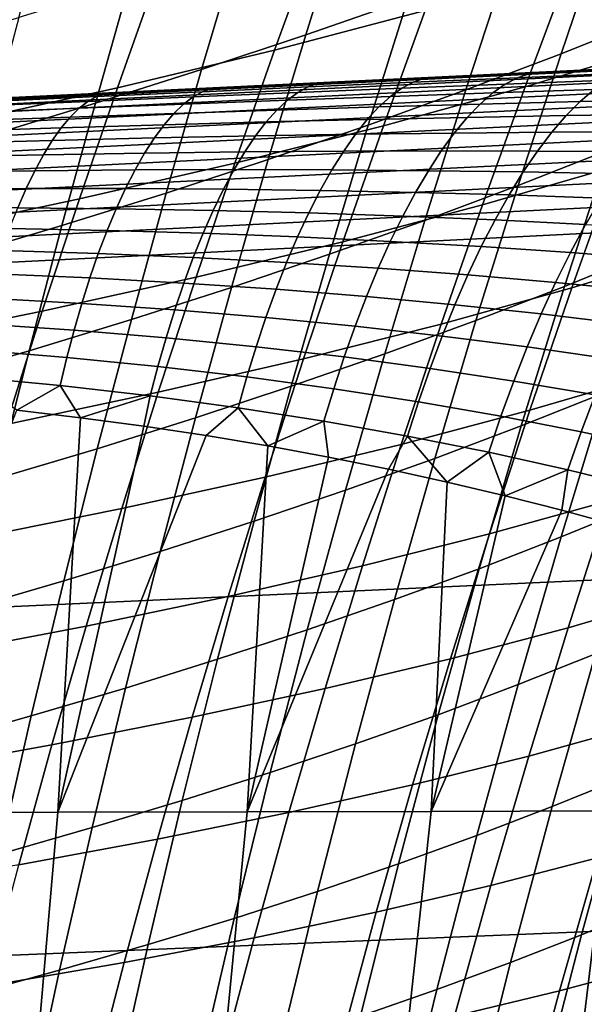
# Model space of a CAD drawing. Header units: metres. Extents: x -248 to 28, y -28 to 28.
# Tile 350 of 507: x -29.68 to -28, y 7.9 to 10.84. Entities that reach past the tile are written whole.
import ezdxf

# ---------------------------------------------------------------- set-up
doc = ezdxf.new("R2010")
doc.units = ezdxf.units.M
doc.layers.add('solid_10_061_053_XXX', color=7, linetype='CONTINUOUS')

msp = doc.modelspace()

# ---------------------------------------------------------------- linework, layer by layer
at = {"layer": 'solid_10_061_053_XXX'}
for points in [[(-28.523777, 10.897875, 110.127968), (-28.404135, 11.266068, 109.93866), (-28.714727, 11.155763, 109.706322), (-28.827976, 10.791374, 109.893379)], [(-27.788971, 10.845963, 111.062943), (-27.651617, 11.235124, 110.874535), (-27.935402, 11.119711, 110.61869), (-28.06613, 10.7349, 110.80497)], [(-28.343931, 11.203891, 48.05397), (-28.471901, 10.863463, 47.722271), (-28.920752, 10.746027, 48.849567), (-28.798687, 11.08062, 49.176346)], [(-29.652916, 11.170071, 51.716244), (-29.766956, 10.848981, 51.38839), (-30.279821, 10.740339, 52.476646), (-30.170851, 11.056383, 52.799171)], [(-29.683578, 10.842831, 109.053741), (-29.587698, 11.18893, 108.866554), (-29.928406, 11.0873, 108.666534), (-30.018278, 10.744375, 108.85141)], [(-28.827976, 10.791374, 109.893379), (-28.714727, 11.155763, 109.706322), (-29.031622, 11.048483, 109.481316), (-29.138605, 10.687766, 109.66613)], [(-28.06613, 10.7349, 110.80497), (-27.935402, 11.119711, 110.61869), (-28.226191, 11.007307, 110.369774), (-28.35042, 10.626703, 110.553932)], [(-27.635565, 11.11314, 45.438648), (-27.772442, 10.757287, 45.110031), (-28.173939, 10.636349, 46.260864), (-28.0434, 10.985789, 46.585056)], [(-28.798687, 11.08062, 49.176346), (-28.920752, 10.746027, 48.849567), (-29.389637, 10.633344, 49.966213), (-29.273132, 10.962363, 50.288059)], [(-29.138605, 10.687766, 109.66613), (-29.031622, 11.048483, 109.481316), (-29.354631, 10.944186, 109.263748), (-29.455479, 10.587009, 109.44635)], [(-28.35042, 10.626703, 110.553932), (-28.226191, 11.007307, 110.369774), (-28.523777, 10.897875, 110.127968), (-28.641632, 10.521337, 110.310005)], [(-29.273132, 10.962363, 50.288059), (-29.389637, 10.633344, 49.966213), (-29.878237, 10.525281, 51.07148), (-29.766956, 10.848981, 51.38839)], [(-28.0434, 10.985789, 46.585056), (-28.173939, 10.636349, 46.260864), (-28.596437, 10.520156, 47.402546), (-28.471901, 10.863463, 47.722271)], [(-29.455479, 10.587009, 109.44635), (-29.354631, 10.944186, 109.263748), (-29.683578, 10.842831, 109.053741), (-29.778412, 10.489064, 109.234131)], [(-28.641632, 10.521337, 110.310005), (-28.523777, 10.897875, 110.127968), (-28.827976, 10.791374, 109.893379), (-28.939585, 10.418764, 110.073303)], [(-28.471901, 10.863463, 47.722271), (-28.596437, 10.520156, 47.402546), (-29.039616, 10.408581, 48.53434), (-28.920752, 10.746027, 48.849567)], [(-27.92382, 10.447872, 111.243713), (-27.788971, 10.845963, 111.062943), (-28.06613, 10.7349, 110.80497), (-28.194525, 10.341287, 110.983757)], [(-25.013748, 10.825345, 162.941177), (-25.005957, 10.830213, 162.853729), (-25.978386, 10.783346, 163.12146), (-32.390041, 10.469682, 164.966141)], [(-32.390041, 10.469682, 164.966141), (-32.367714, 10.45688, 165.045456), (-24.991705, 10.813003, 163.01915), (-25.013748, 10.825345, 162.941177)], [(-32.367714, 10.45688, 165.045456), (-32.34549, 10.435017, 165.122803), (-24.969755, 10.791903, 163.09523), (-24.991705, 10.813003, 163.01915)], [(-32.34549, 10.435017, 165.122803), (-32.323647, 10.404365, 165.19722), (-24.948162, 10.7623, 163.168549), (-24.969755, 10.791903, 163.09523)], [(-28.939585, 10.418764, 110.073303), (-28.827976, 10.791374, 109.893379), (-29.138605, 10.687766, 109.66613), (-29.244087, 10.318945, 109.843948)], [(-32.390041, 10.469682, 164.966141), (-25.978386, 10.783346, 163.12146), (-32.352154, 10.476161, 164.86937)], [(-31.668543, 10.509192, 161.354492), (-32.124268, 10.487227, 161.47319), (-32.352154, 10.476161, 164.86937), (-25.978386, 10.783346, 163.12146)], [(-32.323647, 10.404365, 165.19722), (-32.302448, 10.365302, 165.267792), (-24.927181, 10.724545, 163.23819), (-24.948162, 10.7623, 163.168549)], [(-31.391169, 10.522559, 161.280121), (-31.668543, 10.509192, 161.354492), (-25.978386, 10.783346, 163.12146)], [(-31.10955, 10.536132, 161.203186), (-31.391169, 10.522559, 161.280121), (-25.978386, 10.783346, 163.12146)], [(-30.823685, 10.54991, 161.123672), (-31.10955, 10.536132, 161.203186), (-25.978386, 10.783346, 163.12146)], [(-30.533573, 10.563891, 161.041626), (-30.823685, 10.54991, 161.123672), (-25.978386, 10.783346, 163.12146)], [(-30.238285, 10.578123, 160.956772), (-30.533573, 10.563891, 161.041626), (-25.978386, 10.783346, 163.12146)], [(-29.93215, 10.592877, 160.867828), (-30.238285, 10.578123, 160.956772), (-25.978386, 10.783346, 163.12146)], [(-29.620775, 10.607884, 160.776077), (-29.93215, 10.592877, 160.867828), (-25.978386, 10.783346, 163.12146)], [(-29.31221, 10.622756, 160.683426), (-29.620775, 10.607884, 160.776077), (-25.978386, 10.783346, 163.12146)], [(-29.014503, 10.637104, 160.591766), (-29.31221, 10.622756, 160.683426), (-25.978386, 10.783346, 163.12146)], [(-28.730865, 10.650774, 160.501816), (-29.014503, 10.637104, 160.591766), (-25.978386, 10.783346, 163.12146)], [(-28.455475, 10.664047, 160.41217), (-28.730865, 10.650774, 160.501816), (-25.978386, 10.783346, 163.12146)], [(-28.188171, 10.67693, 160.322906), (-28.455475, 10.664047, 160.41217), (-25.978386, 10.783346, 163.12146)], [(-27.772442, 10.757287, 45.110031), (-27.905338, 10.398357, 44.793987), (-28.30077, 10.283851, 45.948822), (-28.173939, 10.636349, 46.260864)], [(-28.161636, 10.675237, 160.214584), (-28.188171, 10.67693, 160.322906), (-25.978386, 10.783346, 163.12146), (-27.929005, 10.689422, 160.234116)], [(-28.920752, 10.746027, 48.849567), (-29.039616, 10.408581, 48.53434), (-29.503153, 10.301495, 49.655514), (-29.389637, 10.633344, 49.966213)], [(-28.194525, 10.341287, 110.983757), (-28.06613, 10.7349, 110.80497), (-28.35042, 10.626703, 110.553932), (-28.472479, 10.237423, 110.730736)], [(-32.302448, 10.365302, 165.267792), (-32.282166, 10.318312, 165.333633), (-24.907064, 10.67909, 163.303345), (-24.927181, 10.724545, 163.23819)], [(-32.282166, 10.318312, 165.333633), (-32.263039, 10.263975, 165.393936), (-24.888052, 10.626477, 163.363235), (-24.907064, 10.67909, 163.303345)], [(-29.244087, 10.318945, 109.843948), (-29.138605, 10.687766, 109.66613), (-29.455479, 10.587009, 109.44635), (-29.554958, 10.221843, 109.62207)], [(-28.475739, 10.660582, 160.330734), (-28.161636, 10.675237, 160.214584), (-28.196295, 10.663395, 160.11705), (-28.507536, 10.649742, 160.237717)], [(-28.161636, 10.675237, 160.214584), (-28.475739, 10.660582, 160.330734), (-28.455475, 10.664047, 160.41217), (-28.188171, 10.67693, 160.322906)], [(-28.196295, 10.663395, 160.11705), (-27.887108, 10.676775, 159.991852), (-27.926857, 10.656206, 159.891525), (-28.232645, 10.644295, 160.021301)], [(-28.161636, 10.675237, 160.214584), (-27.849258, 10.689725, 160.094177), (-27.887108, 10.676775, 159.991852), (-28.196295, 10.663395, 160.11705)], [(-28.161636, 10.675237, 160.214584), (-27.929005, 10.689422, 160.234116), (-27.849258, 10.689725, 160.094177)], [(-29.108473, 10.630822, 160.551147), (-28.791401, 10.645771, 160.442841), (-28.820658, 10.635828, 160.354065), (-29.135496, 10.621671, 160.466293)], [(-29.108473, 10.630822, 160.551147), (-29.014503, 10.637104, 160.591766), (-28.791401, 10.645771, 160.442841)], [(-28.791401, 10.645771, 160.442841), (-29.014503, 10.637104, 160.591766), (-28.730865, 10.650774, 160.501816)], [(-28.820658, 10.635828, 160.354065), (-28.507536, 10.649742, 160.237717), (-28.540823, 10.631985, 160.146317), (-28.851202, 10.619286, 160.266739)], [(-28.791401, 10.645771, 160.442841), (-28.475739, 10.660582, 160.330734), (-28.507536, 10.649742, 160.237717), (-28.820658, 10.635828, 160.354065)], [(-28.475739, 10.660582, 160.330734), (-28.791401, 10.645771, 160.442841), (-28.730865, 10.650774, 160.501816), (-28.455475, 10.664047, 160.41217)], [(-28.540823, 10.631985, 160.146317), (-28.232645, 10.644295, 160.021301), (-28.269867, 10.618065, 159.927597), (-28.574846, 10.607429, 160.056778)], [(-28.507536, 10.649742, 160.237717), (-28.196295, 10.663395, 160.11705), (-28.232645, 10.644295, 160.021301), (-28.540823, 10.631985, 160.146317)], [(-28.232645, 10.644295, 160.021301), (-27.926857, 10.656206, 159.891525), (-27.967615, 10.628155, 159.793442), (-28.269867, 10.618065, 159.927597)], [(-32.263039, 10.263975, 165.393936), (-32.245316, 10.202965, 165.447968), (-24.870371, 10.567336, 163.417145), (-24.888052, 10.626477, 163.363235)], [(-29.389637, 10.633344, 49.966213), (-29.503153, 10.301495, 49.655514), (-29.986727, 10.198767, 50.76532), (-29.878237, 10.525281, 51.07148)], [(-29.746271, 10.60056, 160.757431), (-29.426809, 10.615746, 160.65593), (-29.451887, 10.607283, 160.574631), (-29.769682, 10.592677, 160.679291)], [(-29.746271, 10.60056, 160.757431), (-29.620775, 10.607884, 160.776077), (-29.426809, 10.615746, 160.65593)], [(-29.426809, 10.615746, 160.65593), (-29.620775, 10.607884, 160.776077), (-29.31221, 10.622756, 160.683426)], [(-29.451887, 10.607283, 160.574631), (-29.135496, 10.621671, 160.466293), (-29.163609, 10.606212, 160.382721), (-29.477861, 10.592773, 160.494476)], [(-29.426809, 10.615746, 160.65593), (-29.108473, 10.630822, 160.551147), (-29.135496, 10.621671, 160.466293), (-29.451887, 10.607283, 160.574631)], [(-29.426809, 10.615746, 160.65593), (-29.31221, 10.622756, 160.683426), (-29.108473, 10.630822, 160.551147)], [(-29.108473, 10.630822, 160.551147), (-29.31221, 10.622756, 160.683426), (-29.014503, 10.637104, 160.591766)], [(-29.163609, 10.606212, 160.382721), (-28.851202, 10.619286, 160.266739), (-28.882355, 10.596251, 160.181107), (-29.1922, 10.584544, 160.300705)], [(-29.135496, 10.621671, 160.466293), (-28.820658, 10.635828, 160.354065), (-28.851202, 10.619286, 160.266739), (-29.163609, 10.606212, 160.382721)], [(-28.851202, 10.619286, 160.266739), (-28.540823, 10.631985, 160.146317), (-28.574846, 10.607429, 160.056778), (-28.882355, 10.596251, 160.181107)], [(-28.472479, 10.237423, 110.730736), (-28.35042, 10.626703, 110.553932), (-28.641632, 10.521337, 110.310005), (-28.757479, 10.136246, 110.484825)], [(-28.173939, 10.636349, 46.260864), (-28.30077, 10.283851, 45.948822), (-28.717516, 10.173808, 47.094555), (-28.596437, 10.520156, 47.402546)], [(-28.574846, 10.607429, 160.056778), (-28.269867, 10.618065, 159.927597), (-28.30777, 10.58484, 159.836426), (-28.609434, 10.5762, 159.969559)], [(-28.269867, 10.618065, 159.927597), (-27.967615, 10.628155, 159.793442), (-28.009172, 10.592767, 159.698105), (-28.30777, 10.58484, 159.836426)], [(-27.967615, 10.628155, 159.793442), (-27.668291, 10.63769, 159.65419), (-27.713848, 10.599975, 159.55452), (-28.009172, 10.592767, 159.698105)], [(-29.746271, 10.60056, 160.757431), (-29.93215, 10.592877, 160.867828), (-29.620775, 10.607884, 160.776077)], [(-29.554958, 10.221843, 109.62207), (-29.455479, 10.587009, 109.44635), (-29.778412, 10.489064, 109.234131), (-29.872013, 10.127418, 109.407768)], [(-29.793798, 10.578985, 160.602173), (-29.477861, 10.592773, 160.494476), (-29.50419, 10.572315, 160.415741), (-29.818148, 10.559572, 160.526367)], [(-29.769682, 10.592677, 160.679291), (-29.451887, 10.607283, 160.574631), (-29.477861, 10.592773, 160.494476), (-29.793798, 10.578985, 160.602173)], [(-29.50419, 10.572315, 160.415741), (-29.1922, 10.584544, 160.300705), (-29.221125, 10.556781, 160.220657), (-29.530739, 10.546011, 160.338837)], [(-29.477861, 10.592773, 160.494476), (-29.163609, 10.606212, 160.382721), (-29.1922, 10.584544, 160.300705), (-29.50419, 10.572315, 160.415741)], [(-29.1922, 10.584544, 160.300705), (-28.882355, 10.596251, 160.181107), (-28.913954, 10.566844, 160.09761), (-29.221125, 10.556781, 160.220657)], [(-28.882355, 10.596251, 160.181107), (-28.574846, 10.607429, 160.056778), (-28.609434, 10.5762, 159.969559), (-28.913954, 10.566844, 160.09761)], [(-28.609434, 10.5762, 159.969559), (-28.30777, 10.58484, 159.836426), (-28.346159, 10.54479, 159.748245), (-28.644409, 10.538458, 159.885117)], [(-28.30777, 10.58484, 159.836426), (-28.009172, 10.592767, 159.698105), (-28.051313, 10.550221, 159.605988), (-28.346159, 10.54479, 159.748245)], [(-28.009172, 10.592767, 159.698105), (-27.713848, 10.599975, 159.55452), (-27.760088, 10.554754, 159.458359), (-28.051313, 10.550221, 159.605988)], [(-32.245316, 10.202965, 165.447968), (-32.229206, 10.136033, 165.495026), (-24.854233, 10.502371, 163.464432), (-24.870371, 10.567336, 163.417145)], [(-29.818148, 10.559572, 160.526367), (-29.50419, 10.572315, 160.415741), (-29.530739, 10.546011, 160.338837), (-29.842604, 10.534538, 160.452271)], [(-29.530739, 10.546011, 160.338837), (-29.221125, 10.556781, 160.220657), (-29.250233, 10.523065, 160.143021), (-29.557369, 10.513996, 160.264175)], [(-29.221125, 10.556781, 160.220657), (-28.913954, 10.566844, 160.09761), (-28.945839, 10.531216, 160.016693), (-29.250233, 10.523065, 160.143021)], [(-28.913954, 10.566844, 160.09761), (-28.609434, 10.5762, 159.969559), (-28.644409, 10.538458, 159.885117), (-28.945839, 10.531216, 160.016693)], [(-28.346159, 10.54479, 159.748245), (-28.051313, 10.550221, 159.605988), (-28.093824, 10.50074, 159.517609), (-28.38484, 10.498122, 159.663513)], [(-28.051313, 10.550221, 159.605988), (-27.760088, 10.554754, 159.458359), (-27.80677, 10.502261, 159.366165), (-28.093824, 10.50074, 159.517609)], [(-27.79907, 10.145227, 111.68544), (-27.660585, 10.557211, 111.510399), (-27.92382, 10.447872, 111.243713), (-28.055918, 10.040644, 111.416924)], [(-29.842604, 10.534538, 160.452271), (-29.530739, 10.546011, 160.338837), (-29.557369, 10.513996, 160.264175), (-29.867043, 10.50401, 160.380264)], [(-29.557369, 10.513996, 160.264175), (-29.250233, 10.523065, 160.143021), (-29.279375, 10.483567, 160.068146), (-29.583948, 10.476437, 160.192108)], [(-29.250233, 10.523065, 160.143021), (-28.945839, 10.531216, 160.016693), (-28.977844, 10.48955, 159.938751), (-29.279375, 10.483567, 160.068146)], [(-28.757479, 10.136246, 110.484825), (-28.641632, 10.521337, 110.310005), (-28.939585, 10.418764, 110.073303), (-29.049335, 10.037719, 110.24614)], [(-28.945839, 10.531216, 160.016693), (-28.644409, 10.538458, 159.885117), (-28.67959, 10.494397, 159.803894), (-28.977844, 10.48955, 159.938751)], [(-28.644409, 10.538458, 159.885117), (-28.346159, 10.54479, 159.748245), (-28.38484, 10.498122, 159.663513), (-28.67959, 10.494397, 159.803894)], [(-32.229206, 10.136033, 165.495026), (-32.214912, 10.064009, 165.534561), (-24.839828, 10.432359, 163.504517), (-24.854233, 10.502371, 163.464432)], [(-29.867043, 10.50401, 160.380264), (-29.557369, 10.513996, 160.264175), (-29.583948, 10.476437, 160.192108), (-29.891338, 10.468146, 160.310699)], [(-28.596437, 10.520156, 47.402546), (-28.717516, 10.173808, 47.094555), (-29.155252, 10.068107, 48.230446), (-29.039616, 10.408581, 48.53434)], [(-28.977844, 10.48955, 159.938751), (-28.67959, 10.494397, 159.803894), (-28.714798, 10.444245, 159.726273), (-29.009808, 10.442059, 159.864212)], [(-28.67959, 10.494397, 159.803894), (-28.38484, 10.498122, 159.663513), (-28.423609, 10.445076, 159.582657), (-28.714798, 10.444245, 159.726273)], [(-28.38484, 10.498122, 159.663513), (-28.093824, 10.50074, 159.517609), (-28.136486, 10.444575, 159.433365), (-28.423609, 10.445076, 159.582657)], [(-28.093824, 10.50074, 159.517609), (-27.80677, 10.502261, 159.366165), (-27.853659, 10.442764, 159.278458), (-28.136486, 10.444575, 159.433365)], [(-27.531548, 10.517451, 43.630802), (-27.666533, 10.148591, 43.32354), (-28.034229, 10.036222, 44.49025), (-27.905338, 10.398357, 44.793987)], [(-29.891338, 10.468146, 160.310699), (-29.583948, 10.476437, 160.192108), (-29.610334, 10.433524, 160.123032), (-29.915363, 10.427131, 160.243942)], [(-29.583948, 10.476437, 160.192108), (-29.279375, 10.483567, 160.068146), (-29.308403, 10.438493, 159.99646), (-29.610334, 10.433524, 160.123032)], [(-29.279375, 10.483567, 160.068146), (-28.977844, 10.48955, 159.938751), (-29.009808, 10.442059, 159.864212), (-29.308403, 10.438493, 159.99646)], [(-32.214912, 10.064009, 165.534561), (-32.141762, 9.99076, 165.549393), (-25.683695, 10.315113, 163.773163), (-24.839828, 10.432359, 163.504517)], [(-29.915363, 10.427131, 160.243942), (-29.610334, 10.433524, 160.123032), (-29.636395, 10.38548, 160.057281), (-29.938997, 10.381174, 160.180344)], [(-29.610334, 10.433524, 160.123032), (-29.308403, 10.438493, 159.99646), (-29.337166, 10.388073, 159.928314), (-29.636395, 10.38548, 160.057281)], [(-29.308403, 10.438493, 159.99646), (-29.009808, 10.442059, 159.864212), (-29.041563, 10.388987, 159.793442), (-29.337166, 10.388073, 159.928314)], [(-29.009808, 10.442059, 159.864212), (-28.714798, 10.444245, 159.726273), (-28.749849, 10.388259, 159.652695), (-29.041563, 10.388987, 159.793442)], [(-28.714798, 10.444245, 159.726273), (-28.423609, 10.445076, 159.582657), (-28.462271, 10.385923, 159.506104), (-28.749849, 10.388259, 159.652695)], [(-28.423609, 10.445076, 159.582657), (-28.136486, 10.444575, 159.433365), (-28.179079, 10.382016, 159.353745), (-28.462271, 10.385923, 159.506104)], [(-28.055918, 10.040644, 111.416924), (-27.92382, 10.447872, 111.243713), (-28.194525, 10.341287, 110.983757), (-28.320345, 9.938664, 111.155121)], [(-28.136486, 10.444575, 159.433365), (-27.853659, 10.442764, 159.278458), (-27.900511, 10.376571, 159.195663), (-28.179079, 10.382016, 159.353745)], [(-29.039616, 10.408581, 48.53434), (-29.155252, 10.068107, 48.230446), (-29.613655, 9.966624, 49.355747), (-29.503153, 10.301495, 49.655514)], [(-29.049335, 10.037719, 110.24614), (-28.939585, 10.418764, 110.073303), (-29.244087, 10.318945, 109.843948), (-29.347864, 9.941807, 110.014809)], [(-29.938997, 10.381174, 160.180344), (-29.636395, 10.38548, 160.057281), (-29.661995, 10.332551, 159.995209), (-29.962118, 10.330512, 160.120224)], [(-29.636395, 10.38548, 160.057281), (-29.337166, 10.388073, 159.928314), (-29.365515, 10.332566, 159.864044), (-29.661995, 10.332551, 159.995209)], [(-29.337166, 10.388073, 159.928314), (-29.041563, 10.388987, 159.793442), (-29.072948, 10.330608, 159.726791), (-29.365515, 10.332566, 159.864044)], [(-29.041563, 10.388987, 159.793442), (-28.749849, 10.388259, 159.652695), (-28.784565, 10.326727, 159.583511), (-29.072948, 10.330608, 159.726791)], [(-28.749849, 10.388259, 159.652695), (-28.462271, 10.385923, 159.506104), (-28.500624, 10.320969, 159.43425), (-28.784565, 10.326727, 159.583511)], [(-28.462271, 10.385923, 159.506104), (-28.179079, 10.382016, 159.353745), (-28.221384, 10.313384, 159.279114), (-28.500624, 10.320969, 159.43425)], [(-27.905338, 10.398357, 44.793987), (-28.034229, 10.036222, 44.49025), (-28.423862, 9.92815, 45.648674), (-28.30077, 10.283851, 45.948822)], [(-28.179079, 10.382016, 159.353745), (-27.900511, 10.376571, 159.195663), (-27.947086, 10.30402, 159.118195), (-28.221384, 10.313384, 159.279114)], [(-25.683695, 10.315113, 163.773163), (-32.141762, 9.99076, 165.549393), (-32.115856, 8.974751, 165.914154), (-24.731976, 9.312449, 163.919327)], [(-29.962118, 10.330512, 160.120224), (-29.661995, 10.332551, 159.995209), (-29.687002, 10.275008, 159.937134), (-29.984606, 10.275406, 160.063904)], [(-29.661995, 10.332551, 159.995209), (-29.365515, 10.332566, 159.864044), (-29.393307, 10.272259, 159.804016), (-29.687002, 10.275008, 159.937134)], [(-29.347864, 9.941807, 110.014809), (-29.244087, 10.318945, 109.843948), (-29.554958, 10.221843, 109.62207), (-29.652878, 9.848474, 109.790955)], [(-29.365515, 10.332566, 159.864044), (-29.072948, 10.330608, 159.726791), (-29.103802, 10.267222, 159.664627), (-29.393307, 10.272259, 159.804016)], [(-29.072948, 10.330608, 159.726791), (-28.784565, 10.326727, 159.583511), (-28.818768, 10.259963, 159.519073), (-29.103802, 10.267222, 159.664627)], [(-28.784565, 10.326727, 159.583511), (-28.500624, 10.320969, 159.43425), (-28.538473, 10.250546, 159.367447), (-28.818768, 10.259963, 159.519073)], [(-28.320345, 9.938664, 111.155121), (-28.194525, 10.341287, 110.983757), (-28.472479, 10.237423, 110.730736), (-28.592138, 9.839257, 110.900253)], [(-28.500624, 10.320969, 159.43425), (-28.221384, 10.313384, 159.279114), (-28.263184, 10.239033, 159.209869), (-28.538473, 10.250546, 159.367447)], [(-29.503153, 10.301495, 49.655514), (-29.613655, 9.966624, 49.355747), (-30.0924, 9.869237, 50.469707), (-29.986727, 10.198767, 50.76532)], [(-28.221384, 10.313384, 159.279114), (-27.947086, 10.30402, 159.118195), (-27.993143, 10.225485, 159.046478), (-28.263184, 10.239033, 159.209869)], [(-29.687002, 10.275008, 159.937134), (-29.393307, 10.272259, 159.804016), (-29.420397, 10.207459, 159.748505), (-29.71129, 10.213148, 159.883331)], [(-29.393307, 10.272259, 159.804016), (-29.103802, 10.267222, 159.664627), (-29.133963, 10.199154, 159.607269), (-29.420397, 10.207459, 159.748505)], [(-29.103802, 10.267222, 159.664627), (-28.818768, 10.259963, 159.519073), (-28.85228, 10.188313, 159.459732), (-29.133963, 10.199154, 159.607269)], [(-28.818768, 10.259963, 159.519073), (-28.538473, 10.250546, 159.367447), (-28.575623, 10.175015, 159.306061), (-28.85228, 10.188313, 159.459732)], [(-28.30077, 10.283851, 45.948822), (-28.423862, 9.92815, 45.648674), (-28.835106, 9.824257, 46.798061), (-28.717516, 10.173808, 47.094555)], [(-28.592138, 9.839257, 110.900253), (-28.472479, 10.237423, 110.730736), (-28.757479, 10.136246, 110.484825), (-28.871092, 9.742391, 110.652489)], [(-28.538473, 10.250546, 159.367447), (-28.263184, 10.239033, 159.209869), (-28.304262, 10.159343, 159.146393), (-28.575623, 10.175015, 159.306061)], [(-28.263184, 10.239033, 159.209869), (-27.993143, 10.225485, 159.046478), (-28.038446, 10.141368, 158.980881), (-28.304262, 10.159343, 159.146393)], [(-29.652878, 9.848474, 109.790955), (-29.554958, 10.221843, 109.62207), (-29.872013, 10.127418, 109.407768), (-29.964193, 9.757681, 109.574684)], [(-29.71129, 10.213148, 159.883331), (-29.420397, 10.207459, 159.748505), (-29.446648, 10.138503, 159.697815), (-29.734734, 10.147289, 159.834106)], [(-29.420397, 10.207459, 159.748505), (-29.133963, 10.199154, 159.607269), (-29.163279, 10.126754, 159.554993), (-29.446648, 10.138503, 159.697815)], [(-29.133963, 10.199154, 159.607269), (-28.85228, 10.188313, 159.459732), (-28.88493, 10.112144, 159.405792), (-29.163279, 10.126754, 159.554993)], [(-27.993143, 10.225485, 159.046478), (-27.728596, 10.209964, 158.877411), (-27.778419, 10.12117, 158.809708), (-28.038446, 10.141368, 158.980881)], [(-28.717516, 10.173808, 47.094555), (-28.835106, 9.824257, 46.798061), (-29.267633, 9.724427, 47.937656), (-29.155252, 10.068107, 48.230446)], [(-28.85228, 10.188313, 159.459732), (-28.575623, 10.175015, 159.306061), (-28.611881, 10.094768, 159.250397), (-28.88493, 10.112144, 159.405792)], [(-28.575623, 10.175015, 159.306061), (-28.304262, 10.159343, 159.146393), (-28.34441, 10.074724, 159.088974), (-28.611881, 10.094768, 159.250397)], [(-29.734734, 10.147289, 159.834106), (-29.446648, 10.138503, 159.697815), (-29.471924, 10.065742, 159.652191), (-29.75721, 10.077768, 159.789703)], [(-29.446648, 10.138503, 159.697815), (-29.163279, 10.126754, 159.554993), (-29.191601, 10.050395, 159.508072), (-29.471924, 10.065742, 159.652191)], [(-28.304262, 10.159343, 159.146393), (-28.038446, 10.141368, 158.980881), (-28.082764, 10.052103, 158.921707), (-28.34441, 10.074724, 159.088974)], [(-27.934351, 9.723778, 111.852844), (-27.79907, 10.145227, 111.68544), (-28.055918, 10.040644, 111.416924), (-28.185005, 9.624076, 111.582626)], [(-27.666533, 10.148591, 43.32354), (-27.797192, 9.776413, 43.028721), (-28.159082, 9.670755, 44.198551), (-28.034229, 10.036222, 44.49025)], [(-28.038446, 10.141368, 158.980881), (-27.778419, 10.12117, 158.809708), (-27.827187, 10.026999, 158.74884), (-28.082764, 10.052103, 158.921707)], [(-29.163279, 10.126754, 159.554993), (-28.88493, 10.112144, 159.405792), (-28.91655, 10.031847, 159.357513), (-29.191601, 10.050395, 159.508072)], [(-28.871092, 9.742391, 110.652489), (-28.757479, 10.136246, 110.484825), (-29.049335, 10.037719, 110.24614), (-29.157019, 9.64803, 110.411942)], [(-28.88493, 10.112144, 159.405792), (-28.611881, 10.094768, 159.250397), (-28.647064, 10.010214, 159.200729), (-28.91655, 10.031847, 159.357513)], [(-28.611881, 10.094768, 159.250397), (-28.34441, 10.074724, 159.088974), (-28.383421, 9.985612, 159.037918), (-28.647064, 10.010214, 159.200729)], [(-29.75721, 10.077768, 159.789703), (-29.471924, 10.065742, 159.652191), (-29.496096, 9.989551, 159.611893), (-29.778606, 10.004945, 159.750351)], [(-29.155252, 10.068107, 48.230446), (-29.267633, 9.724427, 47.937656), (-29.721117, 9.628543, 49.0667), (-29.613655, 9.966624, 49.355747)], [(-29.471924, 10.065742, 159.652191), (-29.191601, 10.050395, 159.508072), (-29.218779, 9.970468, 159.466751), (-29.496096, 9.989551, 159.611893)], [(-29.191601, 10.050395, 159.508072), (-28.91655, 10.031847, 159.357513), (-28.94698, 9.947835, 159.315155), (-29.218779, 9.970468, 159.466751)], [(-28.34441, 10.074724, 159.088974), (-28.082764, 10.052103, 158.921707), (-28.125868, 9.958149, 158.869293), (-28.383421, 9.985612, 159.037918)], [(-28.082764, 10.052103, 158.921707), (-27.827187, 10.026999, 158.74884), (-27.874647, 9.927934, 158.695114), (-28.125868, 9.958149, 158.869293)], [(-29.157019, 9.64803, 110.411942), (-29.049335, 10.037719, 110.24614), (-29.347864, 9.941807, 110.014809), (-29.44973, 9.556142, 110.178757)], [(-28.91655, 10.031847, 159.357513), (-28.647064, 10.010214, 159.200729), (-28.68099, 9.921789, 159.157333), (-28.94698, 9.947835, 159.315155)], [(-28.034229, 10.036222, 44.49025), (-28.159082, 9.670755, 44.198551), (-28.543188, 9.569102, 45.360172), (-28.423862, 9.92815, 45.648674)], [(-28.185005, 9.624076, 111.582626), (-28.055918, 10.040644, 111.416924), (-28.320345, 9.938664, 111.155121), (-28.443348, 9.526826, 111.319122)], [(-29.778606, 10.004945, 159.750351), (-29.496096, 9.989551, 159.611893), (-29.519037, 9.910321, 159.577103), (-29.798813, 9.929192, 159.716248)], [(-28.647064, 10.010214, 159.200729), (-28.383421, 9.985612, 159.037918), (-28.421093, 9.892465, 158.9935), (-28.68099, 9.921789, 159.157333)], [(-29.613655, 9.966624, 49.355747), (-29.721117, 9.628543, 49.0667), (-30.195229, 9.536489, 50.184441), (-30.0924, 9.869237, 50.469707)], [(-29.496096, 9.989551, 159.611893), (-29.218779, 9.970468, 159.466751), (-29.244677, 9.887383, 159.431259), (-29.519037, 9.910321, 159.577103)], [(-29.218779, 9.970468, 159.466751), (-28.94698, 9.947835, 159.315155), (-28.976059, 9.86054, 159.278946), (-29.244677, 9.887383, 159.431259)], [(-28.383421, 9.985612, 159.037918), (-28.125868, 9.958149, 158.869293), (-28.167536, 9.859987, 158.823914), (-28.421093, 9.892465, 158.9935)], [(-29.44973, 9.556142, 110.178757), (-29.347864, 9.941807, 110.014809), (-29.652878, 9.848474, 109.790955), (-29.749043, 9.466691, 109.953033)], [(-28.94698, 9.947835, 159.315155), (-28.68099, 9.921789, 159.157333), (-28.713486, 9.829947, 159.120407), (-28.976059, 9.86054, 159.278946)], [(-28.443348, 9.526826, 111.319122), (-28.320345, 9.938664, 111.155121), (-28.592138, 9.839257, 110.900253), (-28.709166, 9.431998, 111.062538)], [(-28.125868, 9.958149, 158.869293), (-27.874647, 9.927934, 158.695114), (-27.920555, 9.824484, 158.648834), (-28.167536, 9.859987, 158.823914)], [(-29.798813, 9.929192, 159.716248), (-29.519037, 9.910321, 159.577103), (-29.54063, 9.82846, 159.548004), (-29.817722, 9.850898, 159.687561)], [(-29.519037, 9.910321, 159.577103), (-29.244677, 9.887383, 159.431259), (-29.269159, 9.80157, 159.401749), (-29.54063, 9.82846, 159.548004)], [(-28.423862, 9.92815, 45.648674), (-28.543188, 9.569102, 45.360172), (-28.949181, 9.471342, 46.512821), (-28.835106, 9.824257, 46.798061)], [(-28.68099, 9.921789, 159.157333), (-28.421093, 9.892465, 158.9935), (-28.457233, 9.79576, 158.955933), (-28.713486, 9.829947, 159.120407)], [(-29.244677, 9.887383, 159.431259), (-28.976059, 9.86054, 159.278946), (-29.003641, 9.770411, 159.249039), (-29.269159, 9.80157, 159.401749)], [(-28.421093, 9.892465, 158.9935), (-28.167536, 9.859987, 158.823914), (-28.207554, 9.758123, 158.785767), (-28.457233, 9.79576, 158.955933)], [(-29.749043, 9.466691, 109.953033), (-29.652878, 9.848474, 109.790955), (-29.964193, 9.757681, 109.574684), (-30.05477, 9.379643, 109.734917)], [(-29.817722, 9.850898, 159.687561), (-29.54063, 9.82846, 159.548004), (-29.560766, 9.744389, 159.524765), (-29.835239, 9.770466, 159.664459)], [(-28.976059, 9.86054, 159.278946), (-28.713486, 9.829947, 159.120407), (-28.744381, 9.735161, 159.090164), (-29.003641, 9.770411, 159.249039)], [(-28.167536, 9.859987, 158.823914), (-27.920555, 9.824484, 158.648834), (-27.964678, 9.717182, 158.610214), (-28.207554, 9.758123, 158.785767)], [(-29.54063, 9.82846, 159.548004), (-29.269159, 9.80157, 159.401749), (-29.292101, 9.713468, 159.378387), (-29.560766, 9.744389, 159.524765)], [(-28.835106, 9.824257, 46.798061), (-28.949181, 9.471342, 46.512821), (-29.37673, 9.377365, 47.655739), (-29.267633, 9.724427, 47.937656)], [(-28.709166, 9.431998, 111.062538), (-28.592138, 9.839257, 110.900253), (-28.871092, 9.742391, 110.652489), (-28.98225, 9.339562, 110.813042)], [(-28.713486, 9.829947, 159.120407), (-28.457233, 9.79576, 158.955933), (-28.491657, 9.695995, 158.925415), (-28.744381, 9.735161, 159.090164)], [(-27.829498, 9.389688, 112.290955), (-27.691605, 9.825959, 112.12957), (-27.934351, 9.723778, 111.852844), (-28.06616, 9.292667, 112.01268)], [(-29.269159, 9.80157, 159.401749), (-29.003641, 9.770411, 159.249039), (-29.029583, 9.67791, 159.225616), (-29.292101, 9.713468, 159.378387)], [(-28.457233, 9.79576, 158.955933), (-28.207554, 9.758123, 158.785767), (-28.245716, 9.653081, 158.755081), (-28.491657, 9.695995, 158.925415)], [(-29.835239, 9.770466, 159.664459), (-29.560766, 9.744389, 159.524765), (-29.690052, 9.671469, 159.565506)], [(-29.003641, 9.770411, 159.249039), (-28.744381, 9.735161, 159.090164), (-28.77352, 9.637917, 159.066757), (-29.029583, 9.67791, 159.225616)], [(-27.797192, 9.776413, 43.028721), (-27.923494, 9.400808, 42.746059), (-28.279867, 9.30183, 43.918621), (-28.159082, 9.670755, 44.198551)], [(-28.207554, 9.758123, 158.785767), (-27.964678, 9.717182, 158.610214), (-28.006784, 9.606579, 158.579468), (-28.245716, 9.653081, 158.755081)], [(-29.560766, 9.744389, 159.524765), (-29.499372, 9.648732, 159.464584), (-29.690052, 9.671469, 159.565506)], [(-29.560766, 9.744389, 159.524765), (-29.292101, 9.713468, 159.378387), (-29.499372, 9.648732, 159.464584)], [(-28.98225, 9.339562, 110.813042), (-28.871092, 9.742391, 110.652489), (-29.157019, 9.64803, 110.411942), (-29.262419, 9.249486, 110.570763)], [(-28.744381, 9.735161, 159.090164), (-28.491657, 9.695995, 158.925415), (-28.524187, 9.593683, 158.9021), (-28.77352, 9.637917, 159.066757)], [(-29.267633, 9.724427, 47.937656), (-29.37673, 9.377365, 47.655739), (-29.825508, 9.287061, 48.788162), (-29.721117, 9.628543, 49.0667)], [(-29.292101, 9.713468, 159.378387), (-29.310823, 9.623259, 159.359863), (-29.499372, 9.648732, 159.464584)], [(-29.292101, 9.713468, 159.378387), (-29.029583, 9.67791, 159.225616), (-29.124613, 9.595124, 159.251434), (-29.310823, 9.623259, 159.359863)], [(-28.06616, 9.292667, 112.01268), (-27.934351, 9.723778, 111.852844), (-28.185005, 9.624076, 111.582626), (-28.310827, 9.197971, 111.740906)], [(-27.964678, 9.717182, 158.610214), (-27.7288, 9.673068, 158.42955), (-27.775049, 9.55664, 158.39888), (-28.006784, 9.606579, 158.579468)], [(-29.690052, 9.671469, 159.565506), (-29.499372, 9.648732, 159.464584), (-29.567539, 8.471123, 159.201904), (-30.147598, 8.470566, 159.488464)], [(-29.029583, 9.67791, 159.225616), (-28.940857, 9.564354, 159.139343), (-29.124613, 9.595124, 159.251434)], [(-29.029583, 9.67791, 159.225616), (-28.77352, 9.637917, 159.066757), (-28.940857, 9.564354, 159.139343)], [(-28.159082, 9.670755, 44.198551), (-28.279867, 9.30183, 43.918621), (-28.658716, 9.206562, 45.083057), (-28.543188, 9.569102, 45.360172)], [(-28.491657, 9.695995, 158.925415), (-28.245716, 9.653081, 158.755081), (-28.281828, 9.545399, 158.731995), (-28.524187, 9.593683, 158.9021)], [(-29.499372, 9.648732, 159.464584), (-29.310823, 9.623259, 159.359863), (-29.567539, 8.471123, 159.201904)], [(-29.262419, 9.249486, 110.570763), (-29.157019, 9.64803, 110.411942), (-29.44973, 9.556142, 110.178757), (-29.54948, 9.161736, 110.335823)], [(-28.245716, 9.653081, 158.755081), (-28.006784, 9.606579, 158.579468), (-28.046661, 9.493243, 158.556732), (-28.281828, 9.545399, 158.731995)], [(-29.310823, 9.623259, 159.359863), (-29.124613, 9.595124, 159.251434), (-29.567539, 8.471123, 159.201904)], [(-28.77352, 9.637917, 159.066757), (-28.759699, 9.530992, 159.023636), (-28.940857, 9.564354, 159.139343)], [(-28.77352, 9.637917, 159.066757), (-28.524187, 9.593683, 158.9021), (-28.58131, 9.495101, 158.904434), (-28.759699, 9.530992, 159.023636)], [(-28.310827, 9.197971, 111.740906), (-28.185005, 9.624076, 111.582626), (-28.443348, 9.526826, 111.319122), (-28.563286, 9.105573, 111.475822)], [(-29.124613, 9.595124, 159.251434), (-28.940857, 9.564354, 159.139343), (-29.002298, 8.471928, 158.88414), (-29.567539, 8.471123, 159.201904)], [(-28.524187, 9.593683, 158.9021), (-28.405775, 9.456689, 158.781769), (-28.58131, 9.495101, 158.904434)], [(-28.524187, 9.593683, 158.9021), (-28.281828, 9.545399, 158.731995), (-28.405775, 9.456689, 158.781769)], [(-28.006784, 9.606579, 158.579468), (-27.775049, 9.55664, 158.39888), (-27.818867, 9.437384, 158.376663), (-28.046661, 9.493243, 158.556732)], [(-29.54948, 9.161736, 110.335823), (-29.44973, 9.556142, 110.178757), (-29.749043, 9.466691, 109.953033), (-29.843254, 9.076283, 110.10836)], [(-28.543188, 9.569102, 45.360172), (-28.658716, 9.206562, 45.083057), (-29.05971, 9.114902, 46.238602), (-28.949181, 9.471342, 46.512821)], [(-28.940857, 9.564354, 159.139343), (-28.759699, 9.530992, 159.023636), (-29.002298, 8.471928, 158.88414)], [(-28.759699, 9.530992, 159.023636), (-28.58131, 9.495101, 158.904434), (-29.002298, 8.471928, 158.88414)], [(-28.563286, 9.105573, 111.475822), (-28.443348, 9.526826, 111.319122), (-28.709166, 9.431998, 111.062538), (-28.82332, 9.015444, 111.217644)], [(-28.281828, 9.545399, 158.731995), (-28.23328, 9.41584, 158.655762), (-28.405775, 9.456689, 158.781769)], [(-28.281828, 9.545399, 158.731995), (-28.046661, 9.493243, 158.556732), (-28.23328, 9.41584, 158.655762)], [(-28.58131, 9.495101, 158.904434), (-28.405775, 9.456689, 158.781769), (-28.45359, 8.473116, 158.535446), (-29.002298, 8.471928, 158.88414)], [(-28.046661, 9.493243, 158.556732), (-28.063896, 9.372552, 158.526474), (-28.23328, 9.41584, 158.655762)], [(-28.046661, 9.493243, 158.556732), (-27.818867, 9.437384, 158.376663), (-27.897789, 9.326897, 158.393997), (-28.063896, 9.372552, 158.526474)], [(-27.589882, 9.503618, 41.566166), (-27.717262, 9.117558, 41.293125), (-28.045408, 9.021671, 42.475281), (-27.923494, 9.400808, 42.746059)], [(-28.949181, 9.471342, 46.512821), (-29.05971, 9.114902, 46.238602), (-29.482515, 9.026744, 47.384476), (-29.37673, 9.377365, 47.655739)], [(-28.405775, 9.456689, 158.781769), (-28.23328, 9.41584, 158.655762), (-28.45359, 8.473116, 158.535446)], [(-28.82332, 9.015444, 111.217644), (-28.709166, 9.431998, 111.062538), (-28.98225, 9.339562, 110.813042), (-29.090727, 8.927556, 110.96653)], [(-28.23328, 9.41584, 158.655762), (-28.063896, 9.372552, 158.526474), (-28.45359, 8.473116, 158.535446)], [(-29.37673, 9.377365, 47.655739), (-29.482515, 9.026744, 47.384476), (-29.926804, 8.941987, 48.519917), (-29.825508, 9.287061, 48.788162)], [(-27.923494, 9.400808, 42.746059), (-28.045408, 9.021671, 42.475281), (-28.396559, 8.929318, 43.6502), (-28.279867, 9.30183, 43.918621)], [(-27.96335, 8.943605, 112.444641), (-27.829498, 9.389688, 112.290955), (-28.06616, 9.292667, 112.01268), (-28.194153, 8.851861, 112.164963)], [(-28.063896, 9.372552, 158.526474), (-27.897789, 9.326897, 158.393997), (-27.923195, 8.474824, 158.156174), (-28.45359, 8.473116, 158.535446)], [(-29.090727, 8.927556, 110.96653), (-28.98225, 9.339562, 110.813042), (-29.262419, 9.249486, 110.570763), (-29.365318, 8.841881, 110.722633)], [(-24.731976, 9.312449, 163.919327), (-32.115856, 8.974751, 165.914154), (-32.038383, 7.948869, 166.224869), (-24.64677, 8.251899, 164.260803)], [(-28.279867, 9.30183, 43.918621), (-28.396559, 8.929318, 43.6502), (-28.77042, 8.840384, 44.817085), (-28.658716, 9.206562, 45.083057)], [(-28.194153, 8.851861, 112.164963), (-28.06616, 9.292667, 112.01268), (-28.310827, 9.197971, 111.740906), (-28.433052, 8.762284, 111.891754)], [(-29.365318, 8.841881, 110.722633), (-29.262419, 9.249486, 110.570763), (-29.54948, 9.161736, 110.335823), (-29.646912, 8.758387, 110.486069)], [(-28.658716, 9.206562, 45.083057), (-28.77042, 8.840384, 44.817085), (-29.166666, 8.754773, 45.975155), (-29.05971, 9.114902, 46.238602)], [(-28.433052, 8.762284, 111.891754), (-28.310827, 9.197971, 111.740906), (-28.563286, 9.105573, 111.475822), (-28.679838, 8.67485, 111.625214)], [(-29.646912, 8.758387, 110.486069), (-29.54948, 9.161736, 110.335823), (-29.843254, 9.076283, 110.10836), (-29.935318, 8.677045, 110.256958)], [(-29.05971, 9.114902, 46.238602), (-29.166666, 8.754773, 45.975155), (-29.584959, 8.672388, 47.123638), (-29.482515, 9.026744, 47.384476)], [(-27.717262, 9.117558, 41.293125), (-27.839912, 8.727932, 41.032051), (-28.162907, 8.638893, 42.216099), (-28.045408, 9.021671, 42.475281)], [(-28.679838, 8.67485, 111.625214), (-28.563286, 9.105573, 111.475822), (-28.82332, 9.015444, 111.217644), (-28.934294, 8.589532, 111.365562)], [(-29.482515, 9.026744, 47.384476), (-29.584959, 8.672388, 47.123638), (-30.024971, 8.593131, 48.261757), (-29.926804, 8.941987, 48.519917)], [(-27.875944, 8.576259, 112.877792), (-27.74086, 9.037542, 112.730591), (-27.96335, 8.943605, 112.444641), (-28.09273, 8.487856, 112.590591)], [(-28.934294, 8.589532, 111.365562), (-28.82332, 9.015444, 111.217644), (-29.090727, 8.927556, 110.96653), (-29.19622, 8.506305, 111.112961)], [(-28.045408, 9.021671, 42.475281), (-28.162907, 8.638893, 42.216099), (-28.509123, 8.553093, 43.393017), (-28.396559, 8.929318, 43.6502)], [(-28.09273, 8.487856, 112.590591), (-27.96335, 8.943605, 112.444641), (-28.194153, 8.851861, 112.164963), (-28.317907, 8.401486, 112.309624)], [(-29.19622, 8.506305, 111.112961), (-29.090727, 8.927556, 110.96653), (-29.365318, 8.841881, 110.722633), (-29.465429, 8.42514, 110.867546)], [(-28.396559, 8.929318, 43.6502), (-28.509123, 8.553093, 43.393017), (-28.878271, 8.470424, 44.561993), (-28.77042, 8.840384, 44.817085)], [(-28.317907, 8.401486, 112.309624), (-28.194153, 8.851861, 112.164963), (-28.433052, 8.762284, 111.891754), (-28.55127, 8.317127, 112.03511)], [(-29.465429, 8.42514, 110.867546), (-29.365318, 8.841881, 110.722633), (-29.646912, 8.758387, 110.486069), (-29.741739, 8.34601, 110.629456)], [(-28.77042, 8.840384, 44.817085), (-28.878271, 8.470424, 44.561993), (-29.27002, 8.390797, 45.722252), (-29.166666, 8.754773, 45.975155)], [(-29.741739, 8.34601, 110.629456), (-29.646912, 8.758387, 110.486069), (-29.935318, 8.677045, 110.256958), (-30.024963, 8.268888, 110.398811)], [(-28.55127, 8.317127, 112.03511), (-28.433052, 8.762284, 111.891754), (-28.679838, 8.67485, 111.625214), (-28.792603, 8.234755, 111.767242)], [(-29.166666, 8.754773, 45.975155), (-29.27002, 8.390797, 45.722252), (-29.684036, 8.314119, 46.873001), (-29.584959, 8.672388, 47.123638)], [(-27.839912, 8.727932, 41.032051), (-27.957796, 8.334654, 40.782654), (-28.275953, 8.252366, 41.96825), (-28.162907, 8.638893, 42.216099)], [(-29.584959, 8.672388, 47.123638), (-29.684036, 8.314119, 46.873001), (-30.119987, 8.240303, 48.013462), (-30.024971, 8.593131, 48.261757)], [(-28.792603, 8.234755, 111.767242), (-28.679838, 8.67485, 111.625214), (-28.934294, 8.589532, 111.365562), (-29.041698, 8.154346, 111.506233)], [(-27.803207, 8.190056, 113.311401), (-27.667765, 8.666718, 113.171028), (-27.875944, 8.576259, 112.877792), (-28.005863, 8.105374, 113.017067)], [(-28.162907, 8.638893, 42.216099), (-28.275953, 8.252366, 41.96825), (-28.617527, 8.173027, 43.146816), (-28.509123, 8.553093, 43.393017)], [(-29.041698, 8.154346, 111.506233), (-28.934294, 8.589532, 111.365562), (-29.19622, 8.506305, 111.112961), (-29.298355, 8.075875, 111.252251)], [(-28.509123, 8.553093, 43.393017), (-28.617527, 8.173027, 43.146816), (-28.982233, 8.096536, 44.317551), (-28.878271, 8.470424, 44.561993)], [(-28.005863, 8.105374, 113.017067), (-27.875944, 8.576259, 112.877792), (-28.09273, 8.487856, 112.590591), (-28.217197, 8.022588, 112.728737)], [(-29.298355, 8.075875, 111.252251), (-29.19622, 8.506305, 111.112961), (-29.465429, 8.42514, 110.867546), (-29.562387, 7.999319, 111.005432)], [(-29.678606, 7.182793, 158.978897), (-30.246008, 7.180959, 159.266037), (-30.147598, 8.470566, 159.488464), (-29.567539, 8.471123, 159.201904)], [(-29.127003, 7.185102, 158.66037), (-29.678606, 7.182793, 158.978897), (-29.567539, 8.471123, 159.201904), (-29.002298, 8.471928, 158.88414)], [(-28.878271, 8.470424, 44.561993), (-28.982233, 8.096536, 44.317551), (-29.369738, 8.022809, 45.47966), (-29.27002, 8.390797, 45.722252)], [(-28.592966, 7.187962, 158.310928), (-29.127003, 7.185102, 158.66037), (-29.002298, 8.471928, 158.88414), (-28.45359, 8.473116, 158.535446)], [(-28.078295, 7.191443, 157.931213), (-28.592966, 7.187962, 158.310928), (-28.45359, 8.473116, 158.535446), (-27.923195, 8.474824, 158.156174)], [(-28.217197, 8.022588, 112.728737), (-28.09273, 8.487856, 112.590591), (-28.317907, 8.401486, 112.309624), (-28.437, 7.941675, 112.446625)], [(-27.584816, 7.195623, 157.521957), (-28.078295, 7.191443, 157.931213), (-27.923195, 8.474824, 158.156174), (-27.412954, 8.477188, 157.746857)], [(-29.562387, 7.999319, 111.005432), (-29.465429, 8.42514, 110.867546), (-29.741739, 8.34601, 110.629456), (-29.833612, 7.924651, 110.765915)], [(-27.663191, 8.420047, 39.590916), (-27.78093, 8.016102, 39.351963), (-28.070829, 7.937638, 40.544792), (-27.957796, 8.334654, 40.782654)], [(-29.27002, 8.390797, 45.722252), (-29.369738, 8.022809, 45.47966), (-29.779709, 7.951764, 46.632355), (-29.684036, 8.314119, 46.873001)], [(-28.437, 7.941675, 112.446625), (-28.317907, 8.401486, 112.309624), (-28.55127, 8.317127, 112.03511), (-28.665066, 7.862616, 112.170921)], [(-28.665066, 7.862616, 112.170921), (-28.55127, 8.317127, 112.03511), (-28.792603, 8.234755, 111.767242), (-28.901182, 7.785388, 111.90184)], [(-27.957796, 8.334654, 40.782654), (-28.070829, 7.937638, 40.544792), (-28.384455, 7.861987, 41.731594), (-28.275953, 8.252366, 41.96825)], [(-24.64677, 8.251899, 164.260803), (-32.038383, 7.948869, 166.224869), (-31.970299, 6.911871, 166.497681), (-24.571873, 7.178341, 164.560776)], [(-28.901182, 7.785388, 111.90184), (-28.792603, 8.234755, 111.767242), (-29.041698, 8.154346, 111.506233), (-29.145144, 7.709971, 111.63958)], [(-28.275953, 8.252366, 41.96825), (-28.384455, 7.861987, 41.731594), (-28.721674, 7.789, 42.91148), (-28.617527, 8.173027, 43.146816)], [(-28.617527, 8.173027, 43.146816), (-28.721674, 7.789, 42.91148), (-29.082203, 7.718584, 44.083645), (-28.982233, 8.096536, 44.317551)], [(-27.932768, 7.703898, 113.44368), (-27.803207, 8.190056, 113.311401), (-28.005863, 8.105374, 113.017067), (-28.130175, 7.625057, 113.148376)], [(-29.145144, 7.709971, 111.63958), (-29.041698, 8.154346, 111.506233), (-29.298355, 8.075875, 111.252251), (-29.396751, 7.636343, 111.384323)], [(-28.982233, 8.096536, 44.317551), (-29.082203, 7.718584, 44.083645), (-29.465712, 7.650661, 45.247284), (-29.369738, 8.022809, 45.47966)], [(-28.130175, 7.625057, 113.148376), (-28.005863, 8.105374, 113.017067), (-28.217197, 8.022588, 112.728737), (-28.336323, 7.54795, 112.859047)], [(-29.396751, 7.636343, 111.384323), (-29.298355, 8.075875, 111.252251), (-29.562387, 7.999319, 111.005432), (-29.655823, 7.564479, 111.136208)], [(-29.369738, 8.022809, 45.47966), (-29.465712, 7.650661, 45.247284), (-29.87187, 7.585154, 46.401608), (-29.779709, 7.951764, 46.632355)], [(-28.336323, 7.54795, 112.859047), (-28.217197, 8.022588, 112.728737), (-28.437, 7.941675, 112.446625), (-28.551008, 7.472561, 112.57589)], [(-29.655823, 7.564479, 111.136208), (-29.562387, 7.999319, 111.005432), (-29.833612, 7.924651, 110.765915), (-29.922176, 7.494356, 110.89537)], [(-27.78093, 8.016102, 39.351963), (-27.893383, 7.608472, 39.124794), (-28.178894, 7.536798, 40.318382), (-28.070829, 7.937638, 40.544792)], [(-28.551008, 7.472561, 112.57589), (-28.437, 7.941675, 112.446625), (-28.665066, 7.862616, 112.170921), (-28.774025, 7.398868, 112.299118)], [(-28.070829, 7.937638, 40.544792), (-28.178894, 7.536798, 40.318382), (-28.488289, 7.467651, 41.506065), (-28.384455, 7.861987, 41.731594)]]:
    msp.add_3dface(points, dxfattribs=at)

doc.saveas('drawing.dxf')
